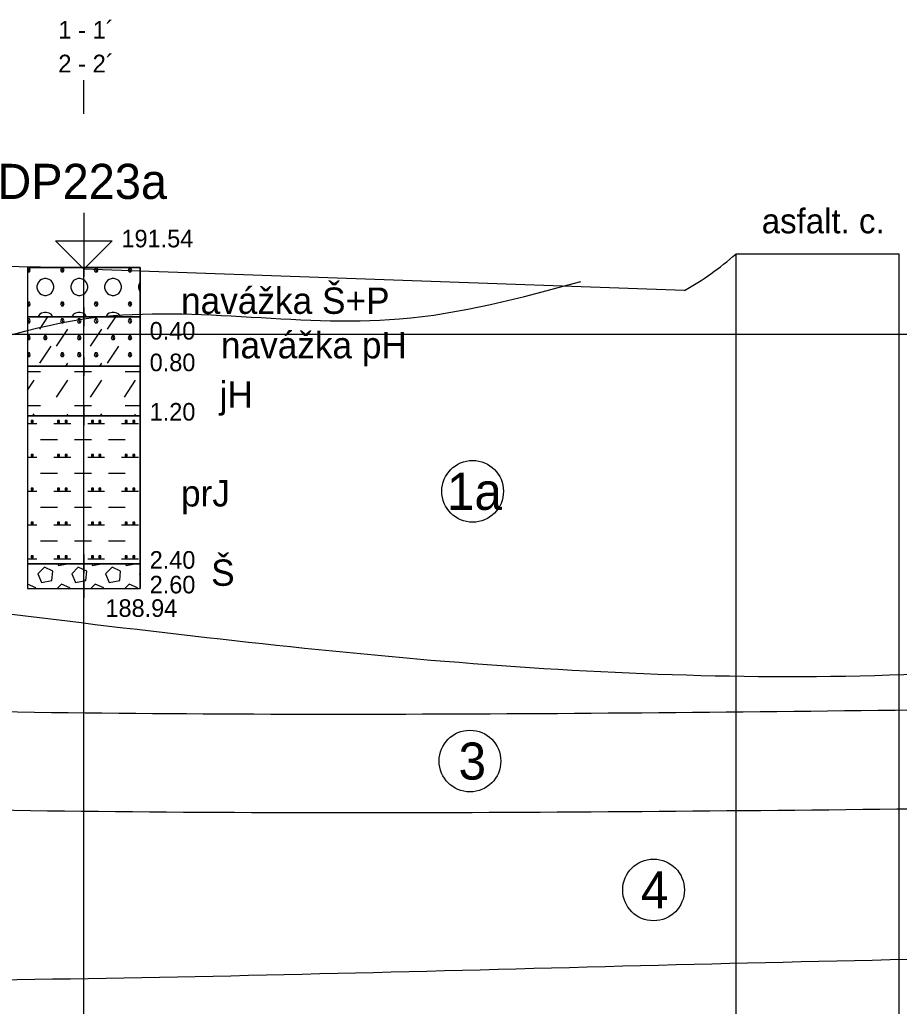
# Model space of a CAD drawing. Extents: x 3042 to 4120, y 576 to 2694.
# Drawn here: x 3384.2 to 3419.83, y 744.02 to 783.98 of the extents above; entities that cross this region are included whole.
import ezdxf

# ---------------------------------------------------------------- set-up
doc = ezdxf.new("R2010")
doc.units = 0
for name, color, linetype in [('11', 7, 'Continuous'), ('15', 7, 'Continuous'), ('16', 7, 'Continuous'), ('17', 7, 'Continuous'), ('18', 7, 'Continuous'), ('22', 7, 'Continuous'), ('51', 7, 'Continuous'), ('52', 7, 'Continuous'), ('53', 7, 'Continuous'), ('56', 7, 'Continuous'), ('komunikace', 7, 'Continuous'), ('pomocna', 7, 'Continuous'), ('rozhraní', 7, 'Continuous')]:
    doc.layers.add(name, color=color, linetype=linetype)

msp = doc.modelspace()

# ---------------------------------------------------------------- linework, layer by layer
at = {"layer": '11'}
msp.add_line((3379.232, 774.049), (3386.797, 773.941), dxfattribs=at)
at = {"layer": '15'}
msp.add_lwpolyline([(3386.797, 776.163), (3386.797, 773.877), (3385.654, 775.02), (3387.94, 775.02), (3386.797, 773.877)], dxfattribs=at)
at = {"layer": '18'}
for p, q in [((3386.797, 760.941), (3386.797, 773.941)), ((3386.797, 761.322), (3386.797, 760.56)), ((3386.416, 760.941), (3387.178, 760.941))]:
    msp.add_line(p, q, dxfattribs=at)
at = {"layer": '22'}
msp.add_lwpolyline([(3386.797, 780.163), (3386.797, 780.163), (3386.797, 781.532)], dxfattribs=at)
at = {"layer": '51'}
for p, q in [((3384.515, 773.917), (3384.511, 773.909)), ((3384.515, 772.545), (3384.511, 772.537)), ((3384.515, 771.859), (3384.511, 771.851)), ((3385.01, 771.44), (3385.344, 771.941)), ((3387.753, 771.44), (3388.087, 771.941)), ((3384.515, 771.173), (3384.511, 771.165)), ((3385.696, 770.754), (3386.153, 771.44)), ((3387.067, 770.754), (3387.525, 771.44)), ((3384.515, 770.488), (3384.511, 770.48)), ((3385.01, 770.069), (3385.467, 770.754)), ((3387.753, 770.069), (3388.21, 770.754)), ((3386.068, 769.941), (3386.153, 770.069)), ((3387.439, 769.941), (3387.525, 770.069)), ((3384.511, 769.726), (3385.048, 769.726)), ((3386.42, 769.726), (3387.106, 769.726)), ((3388.477, 769.726), (3389.083, 769.726)), ((3384.511, 768.977), (3384.781, 769.383)), ((3385.696, 768.697), (3386.153, 769.383)), ((3387.067, 768.697), (3387.525, 769.383)), ((3388.439, 768.697), (3388.896, 769.383)), ((3384.511, 768.354), (3385.048, 768.354)), ((3384.734, 767.941), (3384.781, 768.011)), ((3386.106, 767.941), (3386.153, 768.011)), ((3386.42, 768.354), (3387.106, 768.354)), ((3387.478, 767.941), (3387.525, 768.011)), ((3388.477, 768.354), (3389.083, 768.354)), ((3388.849, 767.941), (3388.896, 768.011)), ((3384.511, 767.63), (3384.896, 767.63)), ((3385.582, 767.63), (3386.267, 767.63)), ((3386.953, 767.63), (3387.639, 767.63)), ((3388.325, 767.63), (3389.011, 767.63)), ((3385.048, 766.982), (3385.734, 766.982)), ((3386.42, 766.982), (3387.106, 766.982)), ((3387.791, 766.982), (3388.477, 766.982)), ((3384.511, 766.259), (3384.896, 766.259)), ((3385.582, 766.259), (3386.267, 766.259)), ((3386.953, 766.259), (3387.639, 766.259)), ((3388.325, 766.259), (3389.011, 766.259)), ((3385.048, 765.611), (3385.734, 765.611)), ((3386.42, 765.611), (3387.106, 765.611)), ((3387.791, 765.611), (3388.477, 765.611)), ((3384.511, 764.887), (3384.896, 764.887)), ((3385.582, 764.887), (3386.267, 764.887)), ((3386.953, 764.887), (3387.639, 764.887)), ((3388.325, 764.887), (3389.011, 764.887)), ((3385.048, 764.239), (3385.734, 764.239)), ((3386.42, 764.239), (3387.106, 764.239)), ((3387.791, 764.239), (3388.477, 764.239)), ((3384.511, 763.515), (3384.896, 763.515)), ((3385.582, 763.515), (3386.267, 763.515)), ((3386.953, 763.515), (3387.639, 763.515)), ((3388.325, 763.515), (3389.011, 763.515)), ((3385.048, 762.868), (3385.734, 762.868)), ((3386.42, 762.868), (3387.106, 762.868)), ((3387.791, 762.868), (3388.477, 762.868)), ((3384.511, 762.144), (3384.896, 762.144)), ((3385.582, 762.144), (3386.267, 762.144)), ((3386.953, 762.144), (3387.639, 762.144)), ((3388.325, 762.144), (3389.011, 762.144)), ((3389.083, 761.568), (3389.049, 761.534)), ((3389.049, 761.534), (3389.083, 761.457))]:
    msp.add_line(p, q, dxfattribs=at)
for points in [[(3384.511, 771.941), (3389.083, 771.941), (3389.083, 773.941), (3384.511, 773.941)], [(3384.511, 769.941), (3389.083, 769.941), (3389.083, 771.941), (3384.511, 771.941)], [(3384.511, 767.941), (3389.083, 767.941), (3389.083, 769.941), (3384.511, 769.941)], [(3384.511, 761.941), (3389.083, 761.941), (3389.083, 767.941), (3384.511, 767.941)], [(3384.511, 760.941), (3389.083, 760.941), (3389.083, 761.941), (3384.511, 761.941)]]:
    msp.add_lwpolyline(points, close=True, dxfattribs=at)
for points in [[(3384.511, 773.772), (3384.515, 773.764), (3384.591, 773.764), (3384.629, 773.84), (3384.591, 773.917), (3384.515, 773.917), (3384.591, 773.764)], [(3385.886, 773.917), (3385.848, 773.84), (3385.886, 773.764), (3385.963, 773.764), (3386.001, 773.84), (3385.963, 773.917), (3385.886, 773.917), (3385.963, 773.764)], [(3387.258, 773.917), (3387.22, 773.84), (3387.258, 773.764), (3387.334, 773.764), (3387.372, 773.84), (3387.334, 773.917), (3387.258, 773.917), (3387.334, 773.764)], [(3388.63, 773.917), (3388.591, 773.84), (3388.63, 773.764), (3388.706, 773.764), (3388.744, 773.84), (3388.706, 773.917), (3388.63, 773.917), (3388.706, 773.764)], [(3385.201, 773.498), (3385.086, 773.459), (3385.01, 773.421), (3384.934, 773.307), (3384.896, 773.193), (3384.896, 773.117), (3384.934, 773.002), (3385.01, 772.888), (3385.086, 772.85), (3385.201, 772.812), (3385.277, 772.812), (3385.391, 772.85), (3385.467, 772.888), (3385.543, 773.002), (3385.582, 773.117), (3385.582, 773.193), (3385.543, 773.307), (3385.467, 773.421), (3385.391, 773.459), (3385.277, 773.498), (3385.201, 773.498)], [(3386.572, 773.498), (3386.458, 773.459), (3386.382, 773.421), (3386.305, 773.307), (3386.267, 773.193), (3386.267, 773.117), (3386.305, 773.002), (3386.382, 772.888), (3386.458, 772.85), (3386.572, 772.812), (3386.648, 772.812), (3386.763, 772.85), (3386.839, 772.888), (3386.915, 773.002), (3386.953, 773.117), (3386.953, 773.193), (3386.915, 773.307), (3386.839, 773.421), (3386.763, 773.459), (3386.648, 773.498), (3386.572, 773.498)], [(3387.944, 773.498), (3387.829, 773.459), (3387.753, 773.421), (3387.677, 773.307), (3387.639, 773.193), (3387.639, 773.117), (3387.677, 773.002), (3387.753, 772.888), (3387.829, 772.85), (3387.944, 772.812), (3388.02, 772.812), (3388.134, 772.85), (3388.21, 772.888), (3388.287, 773.002), (3388.325, 773.117), (3388.325, 773.193), (3388.287, 773.307), (3388.21, 773.421), (3388.134, 773.459), (3388.02, 773.498), (3387.944, 773.498)], [(3389.083, 773.358), (3389.049, 773.307), (3389.011, 773.193), (3389.011, 773.117), (3389.049, 773.002), (3389.083, 772.951)], [(3384.511, 772.401), (3384.515, 772.393), (3384.591, 772.393), (3384.629, 772.469), (3384.591, 772.545), (3384.515, 772.545), (3384.591, 772.393)], [(3385.886, 772.545), (3385.848, 772.469), (3385.886, 772.393), (3385.963, 772.393), (3386.001, 772.469), (3385.963, 772.545), (3385.886, 772.545), (3385.963, 772.393)], [(3387.258, 772.545), (3387.22, 772.469), (3387.258, 772.393), (3387.334, 772.393), (3387.372, 772.469), (3387.334, 772.545), (3387.258, 772.545), (3387.334, 772.393)], [(3388.63, 772.545), (3388.591, 772.469), (3388.63, 772.393), (3388.706, 772.393), (3388.744, 772.469), (3388.706, 772.545), (3388.63, 772.545), (3388.706, 772.393)], [(3385.201, 772.126), (3385.086, 772.088), (3385.01, 772.05), (3384.937, 771.941)], [(3385.54, 771.941), (3385.467, 772.05), (3385.391, 772.088), (3385.277, 772.126), (3385.201, 772.126)], [(3386.572, 772.126), (3386.458, 772.088), (3386.382, 772.05), (3386.309, 771.941)], [(3386.911, 771.941), (3386.839, 772.05), (3386.763, 772.088), (3386.648, 772.126), (3386.572, 772.126)], [(3387.944, 772.126), (3387.829, 772.088), (3387.753, 772.05), (3387.681, 771.941)], [(3388.283, 771.941), (3388.21, 772.05), (3388.134, 772.088), (3388.02, 772.126), (3387.944, 772.126)], [(3384.511, 771.715), (3384.515, 771.707), (3384.591, 771.707), (3384.629, 771.783), (3384.591, 771.859), (3384.515, 771.859), (3384.591, 771.707)], [(3385.886, 771.859), (3385.848, 771.783), (3385.886, 771.707), (3385.963, 771.707), (3386.001, 771.783), (3385.963, 771.859), (3385.886, 771.859), (3385.963, 771.707)], [(3386.572, 771.859), (3386.534, 771.783), (3386.572, 771.707), (3386.648, 771.707), (3386.686, 771.783), (3386.648, 771.859), (3386.572, 771.859), (3386.648, 771.707)], [(3387.258, 771.859), (3387.22, 771.783), (3387.258, 771.707), (3387.334, 771.707), (3387.372, 771.783), (3387.334, 771.859), (3387.258, 771.859), (3387.334, 771.707)], [(3388.63, 771.859), (3388.591, 771.783), (3388.63, 771.707), (3388.706, 771.707), (3388.744, 771.783), (3388.706, 771.859), (3388.63, 771.859), (3388.706, 771.707)], [(3384.511, 771.029), (3384.515, 771.021), (3384.591, 771.021), (3384.629, 771.097), (3384.591, 771.173), (3384.515, 771.173), (3384.591, 771.021)], [(3385.201, 771.173), (3385.162, 771.097), (3385.201, 771.021), (3385.277, 771.021), (3385.315, 771.097), (3385.277, 771.173), (3385.201, 771.173), (3385.277, 771.021)], [(3386.572, 771.173), (3386.534, 771.097), (3386.572, 771.021), (3386.648, 771.021), (3386.686, 771.097), (3386.648, 771.173), (3386.572, 771.173), (3386.648, 771.021)], [(3387.944, 771.173), (3387.906, 771.097), (3387.944, 771.021), (3388.02, 771.021), (3388.058, 771.097), (3388.02, 771.173), (3387.944, 771.173), (3388.02, 771.021)], [(3388.63, 771.173), (3388.591, 771.097), (3388.63, 771.021), (3388.706, 771.021), (3388.744, 771.097), (3388.706, 771.173), (3388.63, 771.173), (3388.706, 771.021)], [(3384.511, 770.343), (3384.515, 770.335), (3384.591, 770.335), (3384.629, 770.411), (3384.591, 770.488), (3384.515, 770.488), (3384.591, 770.335)], [(3385.886, 770.488), (3385.848, 770.411), (3385.886, 770.335), (3385.963, 770.335), (3386.001, 770.411), (3385.963, 770.488), (3385.886, 770.488), (3385.963, 770.335)], [(3386.572, 770.488), (3386.534, 770.411), (3386.572, 770.335), (3386.648, 770.335), (3386.686, 770.411), (3386.648, 770.488), (3386.572, 770.488), (3386.648, 770.335)], [(3387.258, 770.488), (3387.22, 770.411), (3387.258, 770.335), (3387.334, 770.335), (3387.372, 770.411), (3387.334, 770.488), (3387.258, 770.488), (3387.334, 770.335)], [(3388.63, 770.488), (3388.591, 770.411), (3388.63, 770.335), (3388.706, 770.335), (3388.744, 770.411), (3388.706, 770.488), (3388.63, 770.488), (3388.706, 770.335)], [(3384.667, 767.744), (3384.667, 767.668), (3384.743, 767.668), (3384.743, 767.744), (3384.667, 767.744), (3384.743, 767.668)], [(3385.734, 767.744), (3385.734, 767.668), (3385.81, 767.668), (3385.81, 767.744), (3385.734, 767.744), (3385.81, 767.668)], [(3386.039, 767.744), (3386.039, 767.668), (3386.115, 767.668), (3386.115, 767.744), (3386.039, 767.744), (3386.115, 767.668)], [(3387.106, 767.744), (3387.106, 767.668), (3387.182, 767.668), (3387.182, 767.744), (3387.106, 767.744), (3387.182, 767.668)], [(3387.41, 767.744), (3387.41, 767.668), (3387.487, 767.668), (3387.487, 767.744), (3387.41, 767.744), (3387.487, 767.668)], [(3388.477, 767.744), (3388.477, 767.668), (3388.553, 767.668), (3388.553, 767.744), (3388.477, 767.744), (3388.553, 767.668)], [(3388.782, 767.744), (3388.782, 767.668), (3388.858, 767.668), (3388.858, 767.744), (3388.782, 767.744), (3388.858, 767.668)], [(3384.667, 766.373), (3384.667, 766.297), (3384.743, 766.297), (3384.743, 766.373), (3384.667, 766.373), (3384.743, 766.297)], [(3385.734, 766.373), (3385.734, 766.297), (3385.81, 766.297), (3385.81, 766.373), (3385.734, 766.373), (3385.81, 766.297)], [(3386.039, 766.373), (3386.039, 766.297), (3386.115, 766.297), (3386.115, 766.373), (3386.039, 766.373), (3386.115, 766.297)], [(3387.106, 766.373), (3387.106, 766.297), (3387.182, 766.297), (3387.182, 766.373), (3387.106, 766.373), (3387.182, 766.297)], [(3387.41, 766.373), (3387.41, 766.297), (3387.487, 766.297), (3387.487, 766.373), (3387.41, 766.373), (3387.487, 766.297)], [(3388.477, 766.373), (3388.477, 766.297), (3388.553, 766.297), (3388.553, 766.373), (3388.477, 766.373), (3388.553, 766.297)], [(3388.782, 766.373), (3388.782, 766.297), (3388.858, 766.297), (3388.858, 766.373), (3388.782, 766.373), (3388.858, 766.297)], [(3384.667, 765.001), (3384.667, 764.925), (3384.743, 764.925), (3384.743, 765.001), (3384.667, 765.001), (3384.743, 764.925)], [(3385.734, 765.001), (3385.734, 764.925), (3385.81, 764.925), (3385.81, 765.001), (3385.734, 765.001), (3385.81, 764.925)], [(3386.039, 765.001), (3386.039, 764.925), (3386.115, 764.925), (3386.115, 765.001), (3386.039, 765.001), (3386.115, 764.925)], [(3387.106, 765.001), (3387.106, 764.925), (3387.182, 764.925), (3387.182, 765.001), (3387.106, 765.001), (3387.182, 764.925)], [(3387.41, 765.001), (3387.41, 764.925), (3387.487, 764.925), (3387.487, 765.001), (3387.41, 765.001), (3387.487, 764.925)], [(3388.477, 765.001), (3388.477, 764.925), (3388.553, 764.925), (3388.553, 765.001), (3388.477, 765.001), (3388.553, 764.925)], [(3388.782, 765.001), (3388.782, 764.925), (3388.858, 764.925), (3388.858, 765.001), (3388.782, 765.001), (3388.858, 764.925)], [(3384.667, 763.63), (3384.667, 763.553), (3384.743, 763.553), (3384.743, 763.63), (3384.667, 763.63), (3384.743, 763.553)], [(3385.734, 763.63), (3385.734, 763.553), (3385.81, 763.553), (3385.81, 763.63), (3385.734, 763.63), (3385.81, 763.553)], [(3386.039, 763.63), (3386.039, 763.553), (3386.115, 763.553), (3386.115, 763.63), (3386.039, 763.63), (3386.115, 763.553)], [(3387.106, 763.63), (3387.106, 763.553), (3387.182, 763.553), (3387.182, 763.63), (3387.106, 763.63), (3387.182, 763.553)], [(3387.41, 763.63), (3387.41, 763.553), (3387.487, 763.553), (3387.487, 763.63), (3387.41, 763.63), (3387.487, 763.553)], [(3388.477, 763.63), (3388.477, 763.553), (3388.553, 763.553), (3388.553, 763.63), (3388.477, 763.63), (3388.553, 763.553)], [(3388.782, 763.63), (3388.782, 763.553), (3388.858, 763.553), (3388.858, 763.63), (3388.782, 763.63), (3388.858, 763.553)], [(3384.667, 762.258), (3384.667, 762.182), (3384.743, 762.182), (3384.743, 762.258), (3384.667, 762.258), (3384.743, 762.182)], [(3385.734, 762.258), (3385.734, 762.182), (3385.81, 762.182), (3385.81, 762.258), (3385.734, 762.258), (3385.81, 762.182)], [(3386.039, 762.258), (3386.039, 762.182), (3386.115, 762.182), (3386.115, 762.258), (3386.039, 762.258), (3386.115, 762.182)], [(3387.106, 762.258), (3387.106, 762.182), (3387.182, 762.182), (3387.182, 762.258), (3387.106, 762.258), (3387.182, 762.182)], [(3387.41, 762.258), (3387.41, 762.182), (3387.487, 762.182), (3387.487, 762.258), (3387.41, 762.258), (3387.487, 762.182)], [(3388.477, 762.258), (3388.477, 762.182), (3388.553, 762.182), (3388.553, 762.258), (3388.477, 762.258), (3388.553, 762.182)], [(3388.782, 762.258), (3388.782, 762.182), (3388.858, 762.182), (3388.858, 762.258), (3388.782, 762.258), (3388.858, 762.182)], [(3384.934, 761.534), (3385.086, 761.191), (3385.505, 761.267), (3385.543, 761.648), (3385.201, 761.801), (3384.934, 761.534)], [(3385.744, 761.941), (3385.772, 761.877), (3386.122, 761.941)], [(3386.305, 761.534), (3386.458, 761.191), (3386.877, 761.267), (3386.915, 761.648), (3386.572, 761.801), (3386.305, 761.534)], [(3387.115, 761.941), (3387.144, 761.877), (3387.494, 761.941)], [(3387.677, 761.534), (3387.829, 761.191), (3388.249, 761.267), (3388.287, 761.648), (3387.944, 761.801), (3387.677, 761.534)], [(3388.487, 761.941), (3388.515, 761.877), (3388.865, 761.941)], [(3384.855, 760.941), (3384.858, 760.963), (3384.515, 761.115), (3384.511, 761.111)], [(3386.227, 760.941), (3386.229, 760.963), (3385.886, 761.115), (3385.712, 760.941)], [(3387.599, 760.941), (3387.601, 760.963), (3387.258, 761.115), (3387.084, 760.941)], [(3388.97, 760.941), (3388.972, 760.963), (3388.63, 761.115), (3388.455, 760.941)]]:
    msp.add_lwpolyline(points, dxfattribs=at)
at = {"layer": '53'}
for p, q in [((3384.511, 773.941), (3389.083, 773.941)), ((3384.511, 773.941), (3384.511, 760.941)), ((3389.083, 773.941), (3389.083, 760.941)), ((3384.511, 771.941), (3389.083, 771.941)), ((3384.511, 769.941), (3389.083, 769.941)), ((3384.511, 767.941), (3389.083, 767.941)), ((3384.511, 761.941), (3389.083, 761.941)), ((3384.511, 760.941), (3389.083, 760.941))]:
    msp.add_line(p, q, dxfattribs=at)
at = {"layer": '56'}
for p, q in [((3386.797, 774.322), (3386.797, 773.56)), ((3386.416, 773.941), (3387.178, 773.941)), ((3386.797, 772.322), (3386.797, 771.56)), ((3386.416, 771.941), (3387.178, 771.941)), ((3386.797, 770.322), (3386.797, 769.56)), ((3386.416, 769.941), (3387.178, 769.941)), ((3386.797, 768.322), (3386.797, 767.56)), ((3386.416, 767.941), (3387.178, 767.941)), ((3386.797, 762.322), (3386.797, 761.56)), ((3386.416, 761.941), (3387.178, 761.941)), ((3386.797, 761.322), (3386.797, 760.56)), ((3386.416, 760.941), (3387.178, 760.941))]:
    msp.add_line(p, q, dxfattribs=at)
at = {"layer": 'komunikace'}
msp.add_line((3413.217, 774.491), (3419.827, 774.491), dxfattribs=at)
at = {"layer": 'pomocna'}
for p, q in [((3413.217, 721.241), (3413.217, 774.491)), ((3413.217, 774.491), (3419.827, 774.491)), ((3419.827, 721.241), (3419.827, 774.491)), ((3386.797, 721.241), (3386.797, 773.941)), ((3237.957, 771.241), (3422.175, 771.241))]:
    msp.add_line(p, q, dxfattribs=at)
at = {"layer": 'rozhraní'}
msp.add_line((3411.123, 773.009), (3386.797, 773.877), dxfattribs=at)
for centre in [(3402.545, 764.877), (3402.437, 753.952), (3409.873, 748.733)]:
    msp.add_circle(centre, 1.25, dxfattribs=at)
for points in [[(3411.123, 773.009), (3412.188, 773.68), (3413.217, 774.491)], [(3363.925, 770.413), (3379.364, 770.049), (3386.797, 771.859), (3399.58, 771.859), (3406.927, 773.372)], [(3383.876, 759.9), (3420.612, 757.481), (3421.881, 757.481), (3424.868, 745.402)], [(3365.8, 756.435), (3378.649, 756.049), (3422.391, 756.049)], [(3362.494, 752.544), (3379.137, 752.049), (3423.168, 752.049)], [(3473.031, 745.954), (3425.231, 746.002), (3379.035, 745.039), (3364.156, 745.104), (3349.279, 745.526), (3319.528, 746.989), (3289.773, 748.528), (3260.007, 749.241), (3246.881, 749.241)]]:
    msp.add_spline(points, degree=3, dxfattribs=at)

# ---------------------------------------------------------------- texts
at = {"layer": '16'}
msp.add_text('DP223a', height=1.4224, dxfattribs=at).set_placement((3383.294, 776.719))
at = {"layer": '17'}
for s, p in [('191.54', (3388.321, 774.759)), ('188.94', (3387.673, 759.793))]:
    msp.add_text(s, height=0.7112, dxfattribs=at).set_placement(p)
at = {"layer": '22'}
for s, p in [('1 - 1´', (3385.761, 783.207)), ('2 - 2´', (3385.761, 781.841))]:
    msp.add_text(s, height=0.72, dxfattribs=at).set_placement(p)
at = {"layer": '52'}
for s, height, p in [('navážka Š+P', 1.0668, (3390.734, 772.065)), ('0.40', 0.7112, (3389.464, 771.024)), ('navážka pH', 1.0668, (3392.349, 770.263)), ('0.80', 0.7112, (3389.464, 769.743)), ('jH', 1.0668, (3392.298, 768.263)), ('1.20', 0.7112, (3389.464, 767.743)), ('prJ', 1.0668, (3390.734, 764.263)), ('2.40', 0.7112, (3389.464, 761.743)), ('Š', 1.067, (3391.954, 761.05)), ('2.60', 0.7112, (3389.464, 760.743))]:
    msp.add_text(s, height=height, dxfattribs=at).set_placement(p)
at = {"layer": 'komunikace'}
msp.add_text('asfalt. c.', height=1, dxfattribs=at).set_placement((3414.256, 775.325))
at = {"layer": 'rozhraní'}
for s, p in [('1a', (3401.501, 764.127)), ('3', (3401.975, 753.202)), ('4', (3409.357, 747.983))]:
    msp.add_text(s, height=1.5, dxfattribs=at).set_placement(p)

doc.saveas('drawing.dxf')
